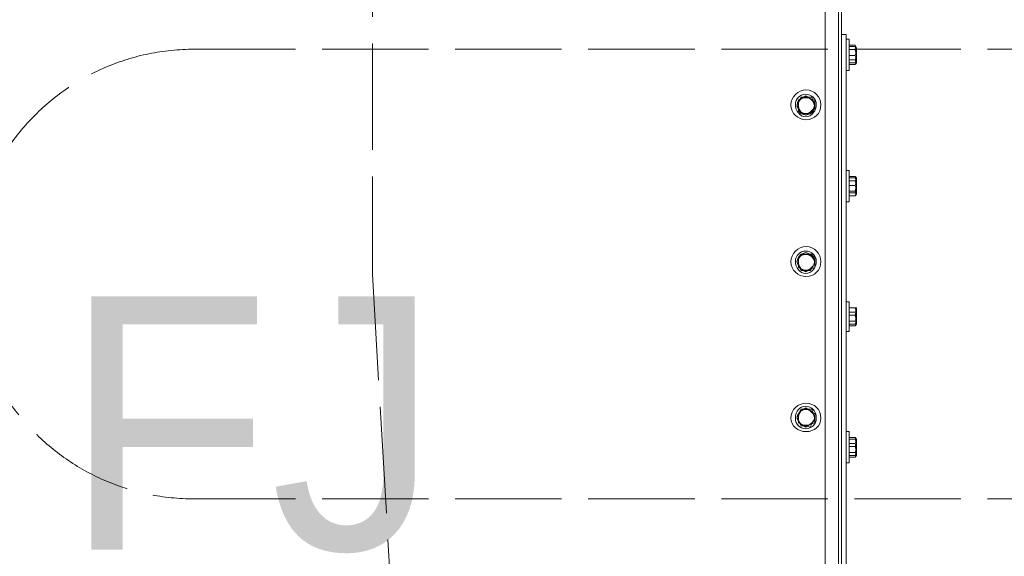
# Model space of a CAD drawing. Header units: millimetres. Extents: x -300186 to 535068, y -28581 to 763298.
# Tile 350 of 405: x 16696 to 17473, y 382906 to 383329. Entities that reach past the tile are written whole.
import ezdxf

# ---------------------------------------------------------------- set-up
doc = ezdxf.new("R2010")
doc.units = ezdxf.units.MM
doc.header["$LTSCALE"] = 10
doc.linetypes.add('ACAD_ISO02W100', pattern=[15, 12, -3])
for name, color, linetype, lineweight in [('koty', 6, 'Continuous', 9), ('NS_tenka', 252, 'Continuous', 18), ('text', 6, 'Continuous', 9)]:
    doc.layers.add(name, color=color, linetype=linetype, lineweight=lineweight)
doc.layers.add('popisky', color=6, linetype='Continuous')
doc.styles.add('laplan N', font='txt')

# ---------------------------------------------------------------- blocks, each defined once
blk = doc.blocks.new('A$C12ac11e3')
at = {"layer": 'NS_tenka', "linetype": 'ACAD_ISO02W100', "ltscale": 0.7}
for p, q in [((-303.23, 8791.68), (-303.23, 5144.69)), ((266.09, 5322.19), (-443.91, 5322.19)), ((-303.23, 5144.69), (-285.73, 4844.69)), ((266.09, 4967.19), (-443.91, 4967.19))]:
    blk.add_line(p, q, dxfattribs=at)
at = {"layer": 'NS_tenka'}
for p, q in [((67.03, 5423.3), (67.03, 4798.73)), ((54.06, 4848.23), (54.06, 5395.02)), ((64.67, 3786.46), (64.67, 5357.31)), ((67.03, 5333.74), (70.56, 5333.74)), ((70.56, 5333.74), (70.56, 5326.67)), ((72.92, 5330.21), (70.56, 5330.21)), ((70.56, 5330.21), (70.56, 5330.21)), ((72.92, 5330.21), (72.92, 5305.46)), ((70.56, 4895.36), (70.56, 5326.67)), ((70.56, 5326.67), (70.56, 5326.67)), ((72.92, 5325.49), (72.92, 5325.49)), ((72.92, 5325.49), (72.92, 5325.49)), ((72.92, 5325.49), (72.92, 5325.49)), ((72.92, 5325.49), (72.92, 5325.49)), ((72.92, 5325.49), (72.92, 5308.99)), ((77.63, 5325.49), (72.92, 5325.49)), ((72.92, 5325.49), (72.92, 5313.71)), ((77.63, 5324.31), (72.92, 5324.31)), ((78.81, 5323.13), (77.63, 5325.49)), ((77.63, 5325.49), (77.63, 5325.49)), ((78.81, 5323.13), (77.63, 5325.49)), ((78.81, 5320.78), (77.63, 5324.31)), ((78.81, 5323.13), (77.63, 5324.31)), ((77.63, 5321.96), (78.81, 5323.13)), ((78.81, 5323.13), (78.81, 5317.24)), ((78.81, 5323.13), (78.81, 5323.13)), ((78.81, 5323.13), (78.81, 5323.13)), ((78.81, 5320.78), (78.81, 5323.13)), ((77.63, 5321.96), (72.92, 5321.96)), ((72.92, 5321.96), (72.92, 5321.96)), ((77.63, 5317.24), (72.92, 5317.24)), ((78.81, 5317.24), (77.63, 5321.96)), ((78.81, 5320.78), (77.63, 5317.24)), ((78.81, 5317.24), (77.63, 5313.71)), ((77.63, 5317.24), (78.81, 5314.89)), ((78.81, 5314.89), (77.63, 5311.35)), ((78.81, 5314.89), (78.81, 5320.78)), ((78.81, 5317.24), (78.81, 5311.35)), ((78.81, 5314.89), (78.81, 5311.35)), ((77.63, 5313.71), (72.92, 5313.71)), ((72.92, 5313.71), (72.92, 5308.99)), ((77.63, 5311.35), (72.92, 5311.35)), ((77.63, 5310.17), (72.92, 5310.17)), ((72.92, 5308.99), (72.92, 5308.99)), ((72.92, 5308.99), (72.92, 5308.99)), ((72.92, 5308.99), (72.92, 5308.99)), ((72.92, 5308.99), (72.92, 5308.99)), ((72.92, 5308.99), (72.92, 5308.99)), ((77.63, 5313.71), (78.81, 5311.35)), ((77.63, 5310.17), (78.81, 5311.35)), ((78.81, 5311.35), (77.63, 5310.17)), ((77.63, 5311.35), (78.81, 5311.35)), ((78.81, 5311.35), (78.81, 5311.35)), ((78.81, 5311.35), (78.81, 5311.35)), ((78.81, 5311.35), (78.81, 5311.35)), ((78.81, 5311.35), (78.81, 5311.35)), ((70.56, 5305.46), (72.92, 5305.46)), ((72.92, 5305.46), (72.92, 5305.46)), ((72.92, 5305.46), (72.92, 5305.46)), ((35.21, 5284.25), (32.85, 5280.71)), ((38.75, 5285.43), (35.21, 5283.07)), ((38.75, 5284.25), (35.21, 5284.25)), ((42.28, 5283.07), (38.75, 5285.43)), ((43.46, 5284.25), (38.75, 5284.25)), ((44.64, 5280.71), (43.46, 5284.25)), ((32.85, 5280.71), (31.67, 5277.18)), ((31.67, 5277.18), (31.67, 5277.18)), ((31.67, 5277.18), (32.85, 5274.82)), ((35.21, 5283.07), (32.85, 5281.89)), ((32.85, 5281.89), (32.85, 5277.18)), ((32.85, 5277.18), (32.85, 5273.64)), ((45.82, 5281.89), (42.28, 5283.07)), ((45.82, 5277.18), (44.64, 5280.71)), ((44.64, 5273.64), (45.82, 5277.18)), ((45.82, 5277.18), (45.82, 5281.89)), ((45.82, 5273.64), (45.82, 5277.18)), ((32.85, 5274.82), (32.85, 5274.82)), ((32.85, 5274.82), (35.21, 5271.28)), ((32.85, 5273.64), (35.21, 5271.28)), ((35.21, 5271.28), (38.75, 5271.28)), ((35.21, 5271.28), (38.75, 5270.11)), ((38.75, 5271.28), (42.28, 5271.28)), ((38.75, 5270.11), (42.28, 5271.28)), ((42.28, 5271.28), (44.64, 5273.64)), ((42.28, 5271.28), (45.82, 5273.64)), ((72.92, 5226.5), (70.56, 5226.5)), ((70.56, 5226.5), (70.56, 5226.5)), ((72.92, 5226.5), (72.92, 5201.76)), ((72.92, 5222.97), (72.92, 5222.97)), ((72.92, 5222.97), (72.92, 5222.97)), ((72.92, 5222.97), (72.92, 5222.97)), ((72.92, 5222.97), (72.92, 5222.97)), ((72.92, 5222.97), (72.92, 5210.01)), ((72.92, 5222.97), (72.92, 5206.47)), ((77.63, 5221.79), (72.92, 5221.79)), ((78.81, 5220.61), (77.63, 5221.79)), ((77.63, 5221.79), (77.63, 5221.79)), ((78.81, 5219.43), (77.63, 5221.79)), ((77.63, 5220.61), (72.92, 5220.61)), ((72.92, 5218.25), (77.63, 5218.25)), ((77.63, 5214.72), (72.92, 5214.72)), ((78.81, 5218.25), (77.63, 5220.61)), ((78.81, 5220.61), (77.63, 5220.61)), ((77.63, 5218.25), (78.81, 5219.43)), ((78.81, 5218.25), (77.63, 5214.72)), ((78.81, 5214.72), (77.63, 5218.25)), ((77.63, 5214.72), (78.81, 5211.18)), ((78.81, 5214.72), (77.63, 5210.01)), ((78.81, 5218.25), (78.81, 5220.61)), ((78.81, 5220.61), (78.81, 5219.43)), ((78.81, 5219.43), (78.81, 5214.72)), ((78.81, 5219.43), (78.81, 5219.43)), ((78.81, 5211.18), (78.81, 5218.25)), ((78.81, 5208.83), (78.81, 5214.72)), ((72.92, 5210.01), (72.92, 5206.47)), ((77.63, 5210.01), (72.92, 5210.01)), ((77.63, 5208.83), (72.92, 5208.83)), ((72.92, 5206.47), (72.92, 5206.47)), ((72.92, 5206.47), (72.92, 5206.47)), ((72.92, 5206.47), (72.92, 5206.47)), ((72.92, 5206.47), (72.92, 5206.47)), ((72.92, 5206.47), (72.92, 5206.47)), ((77.63, 5206.47), (72.92, 5206.47)), ((78.81, 5211.18), (77.63, 5208.83)), ((78.81, 5208.83), (77.63, 5210.01)), ((77.63, 5208.83), (78.81, 5207.65)), ((78.81, 5208.83), (77.63, 5206.47)), ((77.63, 5206.47), (78.81, 5207.65)), ((78.81, 5211.18), (78.81, 5208.83)), ((78.81, 5208.83), (78.81, 5208.83)), ((78.81, 5207.65), (78.81, 5208.83)), ((78.81, 5207.65), (78.81, 5207.65)), ((78.81, 5207.65), (78.81, 5207.65)), ((70.56, 5201.76), (72.92, 5201.76)), ((72.92, 5201.76), (72.92, 5201.76)), ((72.92, 5201.76), (72.92, 5201.76)), ((35.21, 5160.51), (32.85, 5158.15)), ((35.21, 5160.51), (32.85, 5158.15)), ((38.75, 5161.69), (35.21, 5160.51)), ((38.75, 5160.51), (35.21, 5160.51)), ((42.28, 5160.51), (38.75, 5161.69)), ((43.46, 5160.51), (38.75, 5160.51)), ((45.82, 5158.15), (42.28, 5160.51)), ((44.64, 5158.15), (43.46, 5160.51)), ((32.85, 5158.15), (31.67, 5154.62)), ((31.67, 5154.62), (32.85, 5151.08)), ((32.85, 5158.15), (32.85, 5153.44)), ((32.85, 5153.44), (32.85, 5149.91)), ((45.82, 5153.44), (44.64, 5158.15)), ((44.64, 5151.08), (45.82, 5153.44)), ((45.82, 5153.44), (45.82, 5158.15)), ((45.82, 5149.91), (45.82, 5153.44)), ((32.85, 5151.08), (35.21, 5147.55)), ((32.85, 5149.91), (35.21, 5148.73)), ((35.21, 5148.73), (38.75, 5146.37)), ((35.21, 5147.55), (38.75, 5147.55)), ((38.75, 5146.37), (42.28, 5148.73)), ((38.75, 5147.55), (42.28, 5147.55)), ((42.28, 5147.55), (44.64, 5151.08)), ((42.28, 5148.73), (45.82, 5149.91)), ((72.92, 5122.8), (70.56, 5122.8)), ((70.56, 5122.8), (70.56, 5122.8)), ((72.92, 5122.8), (72.92, 5099.23)), ((72.92, 5120.44), (72.92, 5120.44)), ((72.92, 5120.44), (72.92, 5120.44)), ((72.92, 5120.44), (72.92, 5120.44)), ((72.92, 5120.44), (72.92, 5120.44)), ((72.92, 5120.44), (72.92, 5107.48)), ((72.92, 5120.44), (72.92, 5102.77)), ((77.63, 5118.09), (72.92, 5118.09)), ((77.63, 5118.09), (72.92, 5118.09)), ((77.63, 5114.55), (72.92, 5114.55)), ((78.81, 5118.09), (77.63, 5118.09)), ((77.63, 5118.09), (77.63, 5118.09)), ((78.81, 5114.55), (77.63, 5118.09)), ((78.81, 5118.09), (77.63, 5118.09)), ((78.81, 5116.91), (77.63, 5118.09)), ((78.81, 5116.91), (77.63, 5114.55)), ((78.81, 5114.55), (77.63, 5112.2)), ((77.63, 5114.55), (78.81, 5111.02)), ((78.81, 5114.55), (78.81, 5118.09)), ((78.81, 5118.09), (78.81, 5116.91)), ((78.81, 5116.91), (78.81, 5111.02)), ((78.81, 5116.91), (78.81, 5116.91)), ((78.81, 5107.48), (78.81, 5114.55)), ((77.63, 5112.2), (72.92, 5112.2)), ((72.92, 5107.48), (72.92, 5102.77)), ((77.63, 5107.48), (72.92, 5107.48)), ((77.63, 5105.13), (72.92, 5105.13)), ((77.63, 5112.2), (78.81, 5107.48)), ((78.81, 5111.02), (77.63, 5107.48)), ((78.81, 5107.48), (77.63, 5105.13)), ((78.81, 5105.13), (77.63, 5107.48)), ((77.63, 5103.95), (78.81, 5105.13)), ((77.63, 5105.13), (78.81, 5105.13)), ((78.81, 5105.13), (77.63, 5103.95)), ((78.81, 5111.02), (78.81, 5105.13)), ((78.81, 5107.48), (78.81, 5105.13)), ((78.81, 5105.13), (78.81, 5105.13)), ((78.81, 5105.13), (78.81, 5105.13)), ((78.81, 5105.13), (78.81, 5105.13)), ((78.81, 5105.13), (78.81, 5105.13)), ((78.81, 5105.13), (78.81, 5105.13)), ((70.56, 5099.23), (72.92, 5099.23)), ((77.63, 5103.95), (72.92, 5103.95)), ((72.92, 5102.77), (72.92, 5102.77)), ((72.92, 5102.77), (72.92, 5102.77)), ((72.92, 5102.77), (72.92, 5102.77)), ((72.92, 5102.77), (72.92, 5102.77)), ((72.92, 5102.77), (72.92, 5102.77)), ((72.92, 5099.23), (72.92, 5099.23)), ((72.92, 5099.23), (72.92, 5099.23)), ((35.21, 5037.95), (32.85, 5034.42)), ((35.21, 5036.78), (32.85, 5034.42)), ((38.75, 5039.13), (35.21, 5036.78)), ((38.75, 5037.95), (35.21, 5037.95)), ((42.28, 5036.78), (38.75, 5039.13)), ((43.46, 5037.95), (38.75, 5037.95)), ((45.82, 5034.42), (42.28, 5036.78)), ((44.64, 5034.42), (43.46, 5037.95)), ((32.85, 5034.42), (31.67, 5030.88)), ((31.67, 5030.88), (32.85, 5028.53)), ((32.85, 5034.42), (32.85, 5030.88)), ((32.85, 5030.88), (32.85, 5027.35)), ((32.85, 5028.53), (35.21, 5024.99)), ((32.85, 5027.35), (35.21, 5026.17)), ((42.28, 5023.81), (44.64, 5028.53)), ((42.28, 5026.17), (45.82, 5027.35)), ((45.82, 5030.88), (44.64, 5034.42)), ((44.64, 5028.53), (45.82, 5030.88)), ((45.82, 5030.88), (45.82, 5034.42)), ((45.82, 5027.35), (45.82, 5030.88)), ((35.21, 5026.17), (38.75, 5023.81)), ((35.21, 5024.99), (38.75, 5024.99)), ((38.75, 5023.81), (42.28, 5026.17)), ((38.75, 5024.99), (42.28, 5023.81)), ((72.92, 5020.28), (70.56, 5020.28)), ((70.56, 5020.28), (70.56, 5020.28)), ((72.92, 5020.28), (72.92, 4995.53)), ((72.92, 5016.74), (72.92, 5016.74)), ((72.92, 5016.74), (72.92, 5016.74)), ((72.92, 5016.74), (72.92, 5016.74)), ((72.92, 5016.74), (72.92, 5016.74)), ((72.92, 5016.74), (72.92, 5003.78)), ((72.92, 5016.74), (72.92, 4999.07)), ((77.63, 5015.56), (72.92, 5015.56)), ((77.63, 5014.39), (72.92, 5014.39)), ((78.81, 5014.39), (77.63, 5015.56)), ((77.63, 5015.56), (77.63, 5015.56)), ((78.81, 5013.21), (77.63, 5015.56)), ((78.81, 5010.85), (77.63, 5014.39)), ((78.81, 5014.39), (77.63, 5014.39)), ((77.63, 5010.85), (78.81, 5013.21)), ((78.81, 5010.85), (78.81, 5014.39)), ((78.81, 5014.39), (78.81, 5013.21)), ((78.81, 5013.21), (78.81, 5007.32)), ((78.81, 5013.21), (78.81, 5013.21)), ((77.63, 5010.85), (72.92, 5010.85)), ((72.92, 5010.85), (72.92, 5010.85)), ((77.63, 5008.49), (72.92, 5008.49)), ((72.92, 5003.78), (72.92, 4999.07)), ((77.63, 5003.78), (72.92, 5003.78)), ((78.81, 5010.85), (77.63, 5008.49)), ((78.81, 5007.32), (77.63, 5010.85)), ((77.63, 5008.49), (78.81, 5004.96)), ((78.81, 5007.32), (77.63, 5003.78)), ((78.81, 5004.96), (77.63, 5001.42)), ((78.81, 5002.6), (77.63, 5003.78)), ((78.81, 5004.96), (78.81, 5010.85)), ((78.81, 5002.6), (78.81, 5007.32)), ((78.81, 5004.96), (78.81, 5002.6)), ((77.63, 5001.42), (72.92, 5001.42)), ((77.63, 5000.24), (72.92, 5000.24)), ((72.92, 4999.07), (72.92, 4999.07)), ((72.92, 4999.07), (72.92, 4999.07)), ((72.92, 4999.07), (72.92, 4999.07)), ((72.92, 4999.07), (72.92, 4999.07)), ((72.92, 4999.07), (72.92, 4999.07)), ((78.81, 5002.6), (77.63, 5000.24)), ((77.63, 5000.24), (78.81, 5001.42)), ((77.63, 5001.42), (78.81, 5001.42)), ((78.81, 5002.6), (78.81, 5002.6)), ((78.81, 5002.6), (78.81, 5001.42)), ((78.81, 5001.42), (78.81, 5001.42)), ((78.81, 5001.42), (78.81, 5001.42)), ((78.81, 5001.42), (78.81, 5001.42)), ((70.56, 4995.53), (72.92, 4995.53)), ((72.92, 4995.53), (72.92, 4995.53)), ((72.92, 4995.53), (72.92, 4995.53))]:
    blk.add_line(p, q, dxfattribs=at)
at = {"layer": 'NS_tenka', "linetype": 'ACAD_ISO02W100', "ltscale": 0.7}
blk.add_arc((-443.91, 5144.69), 177.5, 90, 270, dxfattribs=at)
at = {"layer": 'NS_tenka'}
for points in [[(50.53, 5278.35), (50.53, 5284.25), (45.82, 5290.14), (38.75, 5290.14), (38.75, 5290.14), (32.85, 5290.14), (26.96, 5284.25), (26.96, 5278.35), (26.96, 5278.35), (26.96, 5271.28), (32.85, 5266.57), (38.75, 5266.57), (38.75, 5266.57), (45.82, 5266.57), (50.53, 5271.28), (50.53, 5278.35)], [(46.99, 5278.35), (46.99, 5283.07), (43.46, 5286.6), (38.75, 5286.6), (38.75, 5286.6), (34.03, 5286.6), (30.5, 5283.07), (30.5, 5278.35), (30.5, 5278.35), (30.5, 5273.64), (34.03, 5268.93), (38.75, 5268.93), (38.75, 5268.93), (43.46, 5268.93), (46.99, 5273.64), (46.99, 5278.35)], [(50.53, 5154.62), (50.53, 5160.51), (45.82, 5166.4), (38.75, 5166.4), (38.75, 5166.4), (32.85, 5166.4), (26.96, 5160.51), (26.96, 5154.62), (26.96, 5154.62), (26.96, 5147.55), (32.85, 5142.83), (38.75, 5142.83), (38.75, 5142.83), (45.82, 5142.83), (50.53, 5147.55), (50.53, 5154.62)], [(46.99, 5154.62), (46.99, 5159.33), (43.46, 5162.87), (38.75, 5162.87), (38.75, 5162.87), (34.03, 5162.87), (30.5, 5159.33), (30.5, 5154.62), (30.5, 5154.62), (30.5, 5149.91), (34.03, 5145.19), (38.75, 5145.19), (38.75, 5145.19), (43.46, 5145.19), (46.99, 5149.91), (46.99, 5154.62)], [(50.53, 5030.88), (50.53, 5037.95), (45.82, 5042.67), (38.75, 5042.67), (38.75, 5042.67), (32.85, 5042.67), (26.96, 5037.95), (26.96, 5030.88), (26.96, 5030.88), (26.96, 5024.99), (32.85, 5020.28), (38.75, 5020.28), (38.75, 5020.28), (45.82, 5020.28), (50.53, 5024.99), (50.53, 5030.88)], [(46.99, 5030.88), (46.99, 5036.78), (43.46, 5040.31), (38.75, 5040.31), (38.75, 5040.31), (34.03, 5040.31), (30.5, 5036.78), (30.5, 5030.88), (30.5, 5030.88), (30.5, 5026.17), (34.03, 5022.63), (38.75, 5022.63), (38.75, 5022.63), (43.46, 5022.63), (46.99, 5026.17), (46.99, 5030.88)]]:
    blk.add_open_spline(points, degree=3, knots=[0, 0, 0, 0, 0.0625, 0.0625, 0.0625, 0.062501, 0.125, 0.125, 0.125, 0.125001, 0.1875, 0.1875, 0.1875, 0.187501, 1, 1, 1, 1], dxfattribs=at)
for points in [[(38.75, 5284.25), (36.39, 5284.25), (34.03, 5283.07), (32.85, 5281.89)], [(42.28, 5283.07), (39.92, 5284.25), (37.57, 5284.25), (35.21, 5283.07)], [(44.64, 5280.71), (43.46, 5283.07), (41.1, 5284.25), (38.75, 5284.25)], [(32.85, 5281.89), (31.67, 5279.53), (31.67, 5277.18), (32.85, 5274.82)], [(35.21, 5283.07), (34.03, 5281.89), (32.85, 5280.71), (32.85, 5278.35)], [(32.85, 5278.35), (32.85, 5276), (34.03, 5273.64), (35.21, 5272.46)], [(45.82, 5278.35), (45.82, 5280.71), (43.46, 5281.89), (42.28, 5283.07)], [(42.28, 5272.46), (43.46, 5273.64), (45.82, 5276), (45.82, 5278.35)], [(44.64, 5274.82), (45.82, 5277.18), (45.82, 5279.53), (44.64, 5280.71)], [(32.85, 5274.82), (34.03, 5272.46), (36.39, 5271.28), (38.75, 5271.28)], [(35.21, 5272.46), (37.57, 5271.28), (39.92, 5271.28), (42.28, 5272.46)], [(38.75, 5271.28), (41.1, 5271.28), (43.46, 5272.46), (44.64, 5274.82)], [(38.75, 5160.51), (36.39, 5160.51), (34.03, 5159.33), (32.85, 5158.15)], [(35.21, 5159.33), (34.03, 5158.15), (32.85, 5156.98), (32.85, 5154.62)], [(42.28, 5159.33), (39.92, 5160.51), (37.57, 5160.51), (35.21, 5159.33)], [(44.64, 5156.98), (43.46, 5159.33), (41.1, 5160.51), (38.75, 5160.51)], [(45.82, 5154.62), (45.82, 5156.98), (43.46, 5158.15), (42.28, 5159.33)], [(32.85, 5158.15), (31.67, 5155.8), (31.67, 5153.44), (32.85, 5151.08)], [(32.85, 5154.62), (32.85, 5152.26), (34.03, 5149.91), (35.21, 5148.73)], [(42.28, 5148.73), (43.46, 5149.91), (45.82, 5152.26), (45.82, 5154.62)], [(44.64, 5151.08), (45.82, 5153.44), (45.82, 5155.8), (44.64, 5156.98)], [(32.85, 5151.08), (34.03, 5148.73), (36.39, 5147.55), (38.75, 5147.55)], [(35.21, 5148.73), (37.57, 5147.55), (39.92, 5147.55), (42.28, 5148.73)], [(38.75, 5147.55), (41.1, 5147.55), (43.46, 5148.73), (44.64, 5151.08)], [(38.75, 5037.95), (36.39, 5037.95), (34.03, 5036.78), (32.85, 5034.42)], [(35.21, 5036.78), (34.03, 5035.6), (32.85, 5033.24), (32.85, 5030.88)], [(42.28, 5036.78), (39.92, 5037.95), (37.57, 5037.95), (35.21, 5036.78)], [(44.64, 5034.42), (43.46, 5036.78), (41.1, 5037.95), (38.75, 5037.95)], [(45.82, 5030.88), (45.82, 5033.24), (43.46, 5035.6), (42.28, 5036.78)], [(32.85, 5034.42), (31.67, 5033.24), (31.67, 5030.88), (32.85, 5028.53)], [(32.85, 5030.88), (32.85, 5028.53), (34.03, 5027.35), (35.21, 5026.17)], [(32.85, 5028.53), (34.03, 5026.17), (36.39, 5024.99), (38.75, 5024.99)], [(38.75, 5024.99), (41.1, 5024.99), (43.46, 5026.17), (44.64, 5028.53)], [(42.28, 5026.17), (43.46, 5027.35), (45.82, 5028.53), (45.82, 5030.88)], [(44.64, 5028.53), (45.82, 5029.71), (45.82, 5032.06), (44.64, 5034.42)], [(35.21, 5026.17), (37.57, 5024.99), (39.92, 5024.99), (42.28, 5026.17)]]:
    blk.add_open_spline(points, degree=3, dxfattribs=at)
blk = doc.blocks.new('podklad')
at = {"layer": 'koty', "color": 252}
blk.add_blockref('A$C12ac11e3', (138541.33, 448055.96), dxfattribs=at)
at = {"layer": 'text', "color": 252, "insert": (137994.24, 453183.09), "char_height": 200, "attachment_point": 1, "style": 'laplan N'}
blk.add_mtext_dynamic_manual_height_columns('FJ', width=5545.8154, gutter_width=500, heights=[0], dxfattribs=at)

msp = doc.modelspace()

# ---------------------------------------------------------------- block references
at = {"layer": 'popisky', "lineweight": -3}
msp.add_blockref('podklad', (-121263.286, -70072.259), dxfattribs=at)

doc.saveas('drawing.dxf')
